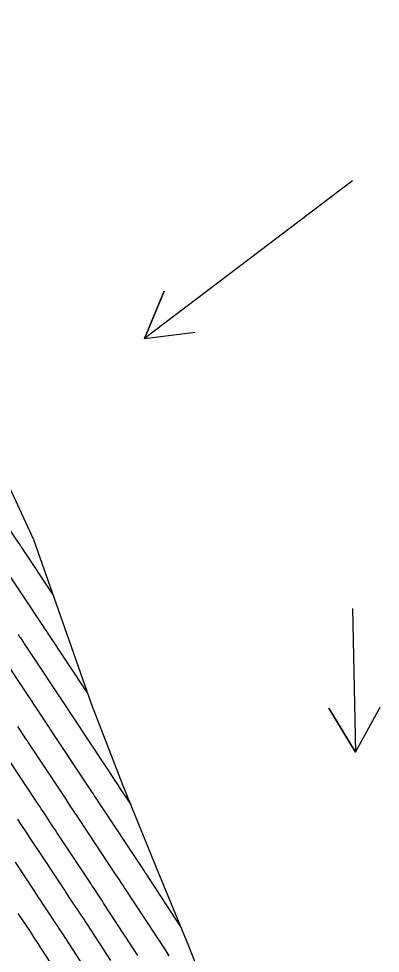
# Model space of a CAD drawing. Extents: x 954385 to 988206, y 1868364 to 1924553.
# Drawn here: x 956668.1 to 956710.4, y 1921778.6 to 1921887.9 of the extents above; entities that cross this region are included whole.
import ezdxf

# ---------------------------------------------------------------- set-up
doc = ezdxf.new("R2010")
doc.units = 0
for name, color, linetype in [('24', 7, 'Continuous'), ('26', 7, 'Continuous'), ('6', 7, 'Continuous'), ('7', 7, 'Continuous')]:
    doc.layers.add(name, color=color, linetype=linetype)

msp = doc.modelspace()

# ---------------------------------------------------------------- linework, layer by layer
at = {"layer": '24'}
msp.add_lwpolyline([(956576.82, 1921922.48), (956580.89, 1921913.25), (956580.93, 1921912.95), (956589.18, 1921906.6), (956597.05, 1921899.69), (956606.06, 1921893.48), (956615.11, 1921887.29), (956623.3, 1921880.58), (956630.74, 1921873.41), (956638.15, 1921866.22), (956641.02, 1921863.29), (956645.2, 1921858.81), (956652.06, 1921851.29), (956658.68, 1921843.61), (956665.61, 1921836.13), (956669.85, 1921827), (956673.26, 1921817.36), (956676.64, 1921807.71), (956680.31, 1921798.23), (956684.09, 1921788.82), (956687.96, 1921779.46), (956691.67, 1921770.01)], dxfattribs=at)
at = {"layer": '26'}
for points in [[(956707.13, 1921868.93), (956682.81, 1921850.51), (956685.14, 1921856.04), (956682.81, 1921850.51), (956688.76, 1921851.25)], [(956707.13, 1921818.93), (956707.48, 1921802.14), (956704.37, 1921807.28), (956707.48, 1921802.14), (956710.37, 1921807.4)]]:
    msp.add_lwpolyline(points, dxfattribs=at)
at = {"layer": '6'}
msp.add_lwpolyline([(956667.99, 1921805.12), (956668.31, 1921804.64), (956668.94, 1921803.67), (956669.1, 1921803.43), (956669.26, 1921803.19), (956669.42, 1921802.95), (956669.58, 1921802.71), (956673.54, 1921796.74), (956673.66, 1921796.55), (956673.79, 1921796.36), (956673.91, 1921796.17), (956674.04, 1921795.98), (956674.54, 1921795.23), (956674.66, 1921795.04), (956674.79, 1921794.85), (956674.91, 1921794.66), (956675.04, 1921794.47), (956679.41, 1921787.87), (956679.59, 1921787.59), (956679.77, 1921787.32), (956680.13, 1921786.78), (956680.22, 1921786.64), (956680.31, 1921786.51), (956680.4, 1921786.37), (956680.49, 1921786.23), (956685.3, 1921778.87), (956685.67, 1921778.29)], dxfattribs=at)
at = {"layer": '7'}
for points in [[(956672.11, 1921820.61), (956668.49, 1921826.05), (956668.47, 1921826.09), (956668.44, 1921826.14), (956668.41, 1921826.18), (956668.38, 1921826.22), (956668.22, 1921826.47), (956668.16, 1921826.55), (956664.19, 1921832.45), (956663.52, 1921833.44), (956662.85, 1921834.44), (956662.18, 1921835.44), (956661.51, 1921836.44), (956657.55, 1921842.33), (956657.44, 1921842.5), (956657.27, 1921842.75), (956657.21, 1921842.83), (956651.76, 1921850.94), (956651.69, 1921851.04), (956651.67, 1921851.08), (956650.07, 1921853.47)], [(956676.17, 1921809.05), (956671.49, 1921816.12), (956671.45, 1921816.18), (956671.42, 1921816.23), (956671.38, 1921816.29), (956671.34, 1921816.35), (956671.15, 1921816.63), (956671.04, 1921816.8), (956666.04, 1921824.34)], [(956668.05, 1921815.89), (956668.14, 1921815.75), (956668.23, 1921815.62), (956668.32, 1921815.48), (956668.68, 1921814.94), (956668.77, 1921814.8), (956668.86, 1921814.67), (956668.95, 1921814.53), (956669.04, 1921814.4), (956673.89, 1921807.06), (956674.09, 1921806.77), (956674.33, 1921806.4), (956674.48, 1921806.18), (956679.81, 1921798.12), (956679.92, 1921797.95), (956681.18, 1921796.05)], [(956666.58, 1921812.67), (956670.78, 1921806.33), (956671.09, 1921805.86), (956671.61, 1921805.07), (956671.72, 1921804.92), (956671.82, 1921804.76), (956671.93, 1921804.6), (956672.03, 1921804.44), (956676.67, 1921797.43), (956676.81, 1921797.23), (956676.94, 1921797.02), (956677.28, 1921796.52), (956677.48, 1921796.21), (956682.58, 1921788.51), (956682.69, 1921788.34), (956682.81, 1921788.16), (956682.84, 1921788.12), (956682.87, 1921788.07), (956682.9, 1921788.03), (956682.93, 1921787.98), (956687.04, 1921781.69)], [(956682.05, 1921778.35), (956678.05, 1921784.48), (956677.9, 1921784.71), (956677.75, 1921784.94), (956677.6, 1921785.17), (956677.45, 1921785.4), (956676.85, 1921786.31), (956676.69, 1921786.54), (956676.54, 1921786.76), (956676.39, 1921786.99), (956676.24, 1921787.22), (956672.59, 1921792.73), (956672.41, 1921793.01), (956672.23, 1921793.28), (956672.04, 1921793.56), (956671.86, 1921793.84), (956671.13, 1921794.94), (956670.95, 1921795.22), (956670.76, 1921795.5), (956670.58, 1921795.77), (956670.4, 1921796.05), (956667.13, 1921800.98)], [(956667.98, 1921794.27), (956668.22, 1921793.9), (956669.19, 1921792.45), (956669.43, 1921792.08), (956669.67, 1921791.72), (956669.91, 1921791.35), (956670.15, 1921790.99), (956673.07, 1921786.57), (956673.29, 1921786.25), (956673.5, 1921785.93), (956673.71, 1921785.61), (956673.92, 1921785.29), (956674.77, 1921784.01), (956674.98, 1921783.69), (956675.19, 1921783.37), (956675.4, 1921783.05), (956675.61, 1921782.73), (956678.86, 1921777.75)], [(956667.71, 1921789.25), (956669.91, 1921785.93), (956670.18, 1921785.52), (956670.45, 1921785.1), (956670.72, 1921784.69), (956671, 1921784.28), (956672.09, 1921782.63), (956672.36, 1921782.22), (956672.63, 1921781.81), (956672.9, 1921781.39), (956673.17, 1921780.98), (956675.67, 1921777.15)], [(956672.48, 1921776.56), (956670.73, 1921779.23), (956670.4, 1921779.74), (956670.07, 1921780.24), (956669.74, 1921780.75), (956669.41, 1921781.25), (956668.07, 1921783.27)]]:
    msp.add_lwpolyline(points, dxfattribs=at)

doc.saveas('drawing.dxf')
